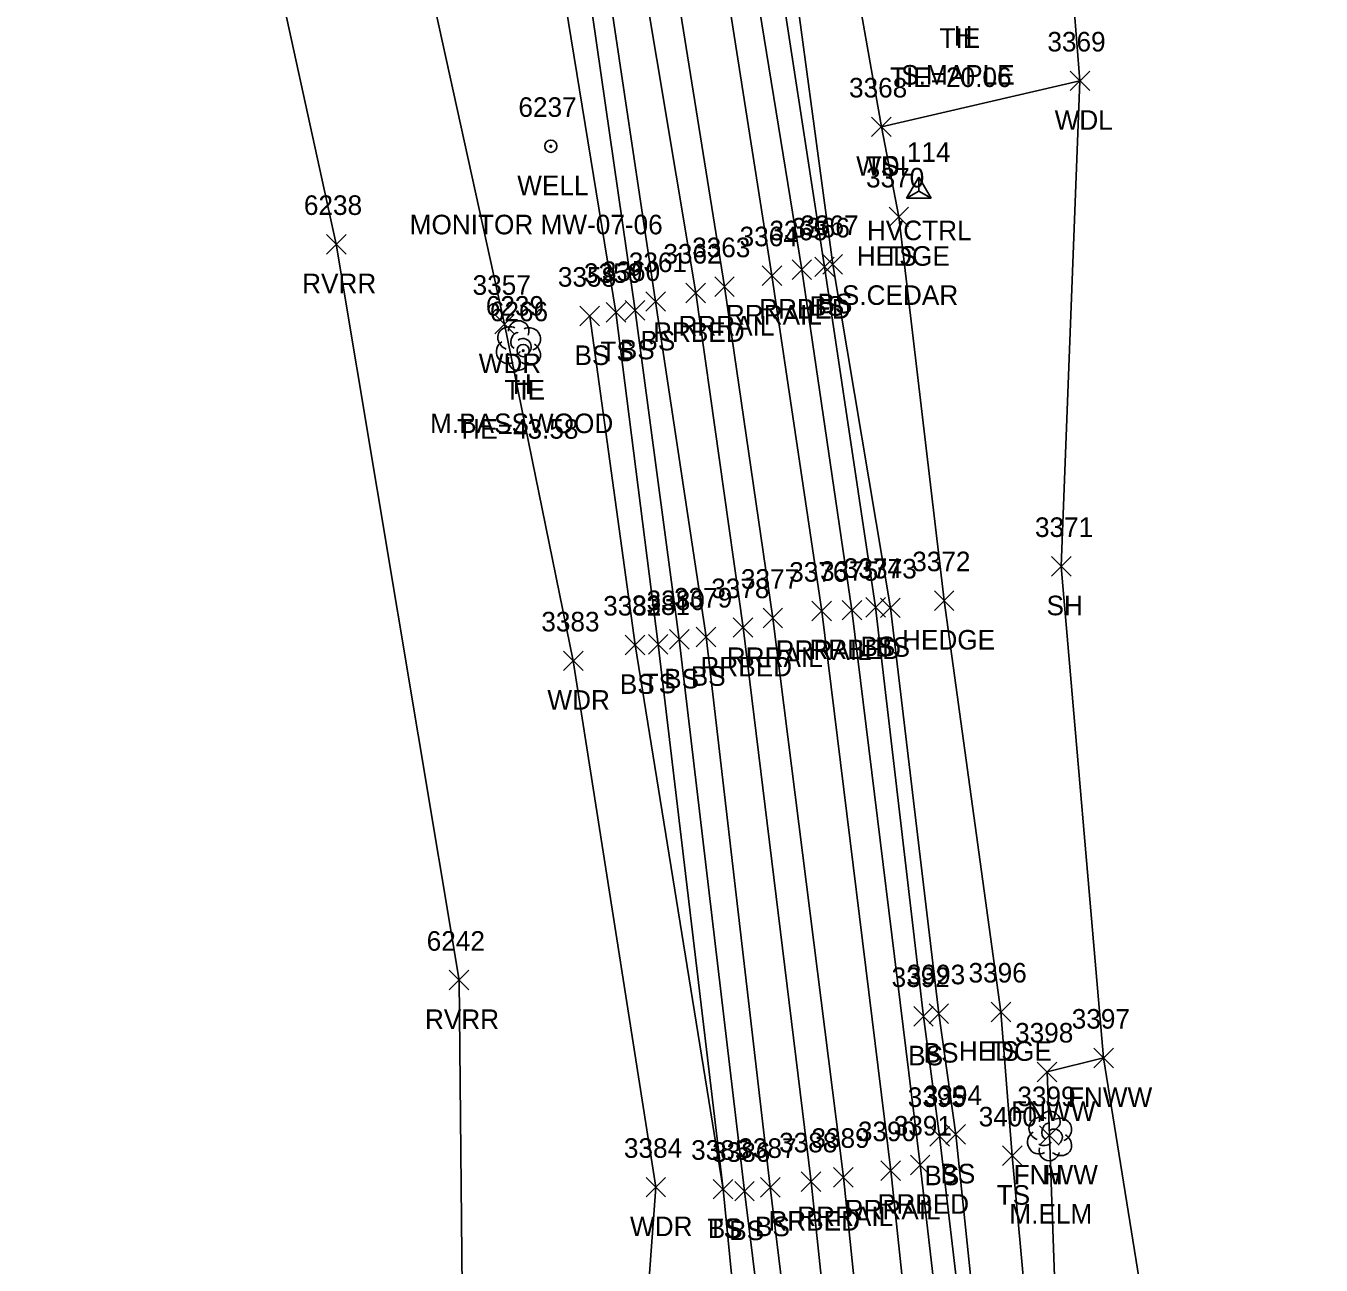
# Model space of a CAD drawing. Extents: x 1462668 to 1465147, y 550359 to 557351.
# Drawn here: x 1464877.5 to 1465009.8, y 551709.5 to 551836.1 of the extents above; entities that cross this region are included whole.
import ezdxf

# ---------------------------------------------------------------- set-up
doc = ezdxf.new("R2010")
doc.units = 0
for name, color, linetype in [('C_A', 7, 'Continuous'), ('C_C', 7, 'Continuous'), ('C_I', 7, 'Continuous'), ('CBP', 7, 'Continuous'), ('CPSM', 7, 'Continuous'), ('L_A', 7, 'Continuous'), ('L_C', 7, 'Continuous'), ('L_I', 7, 'Continuous'), ('L_TIC', 7, 'Continuous'), ('LAHR', 7, 'Continuous'), ('LAWA', 7, 'Continuous'), ('LAWE', 7, 'Continuous'), ('LELB', 7, 'Continuous'), ('Level 6', 7, 'Continuous'), ('LFNC', 7, 'Continuous'), ('LTD', 7, 'Continuous'), ('R_A', 7, 'Continuous'), ('R_I', 7, 'Continuous'), ('R_TIC', 7, 'Continuous'), ('RR', 7, 'Continuous'), ('RRB', 7, 'Continuous'), ('U_A', 7, 'Continuous'), ('U_C', 7, 'Continuous'), ('U_I', 7, 'Continuous'), ('UWW', 7, 'Continuous')]:
    doc.layers.add(name, color=color, linetype=linetype)

msp = doc.modelspace()

# ---------------------------------------------------------------- linework, layer by layer
at = {"layer": 'CBP'}
for radius in [0.625, 0.0833]:
    msp.add_circle((1464928.29, 551802.94), radius, dxfattribs=at)
at = {"layer": 'CPSM'}
for p, q in [((1464967.47, 551818.5), (1464968.72, 551820.66)), ((1464969.97, 551818.5), (1464968.72, 551820.66)), ((1464968.72, 551819.22), (1464968.72, 551820.66)), ((1464967.47, 551818.5), (1464968.72, 551819.22)), ((1464968.72, 551819.22), (1464968.72, 551819.22)), ((1464968.72, 551819.22), (1464969.97, 551818.5)), ((1464967.47, 551818.5), (1464969.97, 551818.5))]:
    msp.add_line(p, q, dxfattribs=at)
at = {"layer": 'L_TIC'}
for points in [[(1464984.17, 551829.5), (1464986.17, 551831.5)], [(1464986.17, 551829.5), (1464984.17, 551831.5)], [(1464963.89, 551824.8), (1464965.89, 551826.8)], [(1464965.89, 551824.8), (1464963.89, 551826.8)], [(1464963.89, 551824.8), (1464965.89, 551826.8)], [(1464965.89, 551824.8), (1464963.89, 551826.8)], [(1464965.67, 551815.61), (1464967.67, 551817.61)], [(1464967.67, 551815.61), (1464965.67, 551817.61)], [(1464965.67, 551815.61), (1464967.67, 551817.61)], [(1464967.67, 551815.61), (1464965.67, 551817.61)], [(1464908.19, 551812.8), (1464910.19, 551814.8)], [(1464910.19, 551812.8), (1464908.19, 551814.8)], [(1464958.08, 551810.5), (1464960.08, 551812.5)], [(1464960.08, 551810.5), (1464958.08, 551812.5)], [(1464958.92, 551810.75), (1464960.92, 551812.75)], [(1464960.92, 551810.75), (1464958.92, 551812.75)], [(1464940.82, 551806.96), (1464942.82, 551808.96)], [(1464942.82, 551806.96), (1464940.82, 551808.96)], [(1464934.09, 551805.47), (1464936.09, 551807.47)], [(1464936.09, 551805.47), (1464934.09, 551807.47)], [(1464936.77, 551805.86), (1464938.77, 551807.86)], [(1464938.77, 551805.86), (1464936.77, 551807.86)], [(1464938.72, 551806.05), (1464940.72, 551808.05)], [(1464940.72, 551806.05), (1464938.72, 551808.05)], [(1464925.38, 551804.64), (1464927.38, 551806.64)], [(1464927.38, 551804.64), (1464925.38, 551806.64)], [(1464982.27, 551779.9), (1464984.27, 551781.9)], [(1464984.27, 551779.9), (1464982.27, 551781.9)], [(1464970.3, 551776.4), (1464972.3, 551778.4)], [(1464972.3, 551776.4), (1464970.3, 551778.4)], [(1464963.3, 551775.72), (1464965.3, 551777.72)], [(1464965.3, 551775.72), (1464963.3, 551777.72)], [(1464964.81, 551775.66), (1464966.81, 551777.66)], [(1464966.81, 551775.66), (1464964.81, 551777.66)], [(1464943.24, 551772.43), (1464945.24, 551774.43)], [(1464945.24, 551772.43), (1464943.24, 551774.43)], [(1464945.97, 551772.69), (1464947.97, 551774.69)], [(1464947.97, 551772.69), (1464945.97, 551774.69)], [(1464938.72, 551771.87), (1464940.72, 551773.87)], [(1464940.72, 551771.87), (1464938.72, 551773.87)], [(1464941.08, 551771.93), (1464943.08, 551773.93)], [(1464943.08, 551771.93), (1464941.08, 551773.93)], [(1464932.4, 551770.25), (1464934.4, 551772.25)], [(1464934.4, 551770.25), (1464932.4, 551772.25)], [(1464920.74, 551737.63), (1464922.74, 551739.63)], [(1464922.74, 551737.63), (1464920.74, 551739.63)], [(1464968.19, 551733.92), (1464970.19, 551735.92)], [(1464970.19, 551733.92), (1464968.19, 551735.92)], [(1464969.76, 551734.2), (1464971.76, 551736.2)], [(1464971.76, 551734.2), (1464969.76, 551736.2)], [(1464976.1, 551734.38), (1464978.1, 551736.38)], [(1464978.1, 551734.38), (1464976.1, 551736.38)], [(1464976.1, 551734.38), (1464978.1, 551736.38)], [(1464978.1, 551734.38), (1464976.1, 551736.38)], [(1464986.6, 551729.67), (1464988.6, 551731.67)], [(1464988.6, 551729.67), (1464986.6, 551731.67)], [(1464980.81, 551728.25), (1464982.81, 551730.25)], [(1464982.81, 551728.25), (1464980.81, 551730.25)], [(1464971.48, 551721.86), (1464973.48, 551723.86)], [(1464973.48, 551721.86), (1464971.48, 551723.86)], [(1464981.05, 551721.75), (1464983.05, 551723.75)], [(1464983.05, 551721.75), (1464981.05, 551723.75)], [(1464969.84, 551721.67), (1464971.84, 551723.67)], [(1464971.84, 551721.67), (1464969.84, 551723.67)], [(1464977.26, 551719.68), (1464979.26, 551721.68)], [(1464979.26, 551719.68), (1464977.26, 551721.68)], [(1464940.84, 551716.47), (1464942.84, 551718.47)], [(1464942.84, 551716.47), (1464940.84, 551718.47)], [(1464952.53, 551716.46), (1464954.53, 551718.46)], [(1464954.53, 551716.46), (1464952.53, 551718.46)], [(1464947.71, 551716.27), (1464949.71, 551718.27)], [(1464949.71, 551716.27), (1464947.71, 551718.27)], [(1464947.71, 551716.27), (1464949.71, 551718.27)], [(1464949.71, 551716.27), (1464947.71, 551718.27)], [(1464949.9, 551716.06), (1464951.9, 551718.06)], [(1464951.9, 551716.06), (1464949.9, 551718.06)]]:
    msp.add_lwpolyline(points, dxfattribs=at)
at = {"layer": 'LAHR'}
msp.add_lwpolyline([(1464966.67, 551816.61), (1464971.3, 551777.4), (1464977.1, 551735.38)], dxfattribs=at)
at = {"layer": 'LAWA'}
for points in [[(1464880.61, 552193.03), (1464893.01, 552155), (1464895.87, 552144.61), (1464904.36, 552119.03), (1464918.93, 552076.52), (1464935.53, 552030.72), (1464934.94, 552010.69), (1464934.13, 551999.11), (1464944.1, 551941.78), (1464954.1, 551881.12), (1464961.11, 551847.18), (1464964.89, 551825.8), (1464985.17, 551830.5)], [(1464822.09, 552191.13), (1464831.12, 552181.23), (1464846.09, 552139.32), (1464854.39, 552125.41), (1464854.76, 552118.31), (1464855.52, 552116.35), (1464856.41, 552111.99), (1464857.4, 552108.26), (1464864.21, 552098.99), (1464865.55, 552089.93), (1464875.65, 552064.09), (1464890.35, 552015.74), (1464891.38, 551985.69), (1464904.19, 551931.25), (1464914.21, 551881.52), (1464914.12, 551876.9), (1464914.48, 551872.2), (1464915.57, 551866.45), (1464918.59, 551841.12), (1464926.38, 551805.64), (1464933.4, 551771.25), (1464941.84, 551717.47), (1464938.82, 551676.13)]]:
    msp.add_lwpolyline(points, dxfattribs=at)
at = {"layer": 'LAWE'}
msp.add_lwpolyline([(1464759.61, 552202.79), (1464780.25, 552180.44), (1464803.55, 552143.82), (1464844.87, 552069.94), (1464864.99, 552018.84), (1464877.43, 551966.68), (1464888.8, 551925.75), (1464895.94, 551874.4), (1464909.19, 551813.8), (1464921.74, 551738.63), (1464922.14, 551696.64), (1464920.4, 551669.35), (1464907.69, 551643.72), (1464887.99, 551607.68), (1464886.95, 551593.62), (1464873.85, 551575.88)], dxfattribs=at)
at = {"layer": 'LELB'}
for points in [[(1464857.07, 552242.46), (1464865.2, 552212.96), (1464870.97, 552191.58), (1464885.97, 552152.01), (1464894.04, 552116.37), (1464905.76, 552072.72), (1464920.4, 552024.45), (1464929.49, 551994.43), (1464932.74, 551964.51), (1464936.27, 551937.8), (1464947, 551882.99), (1464947.49, 551881.01), (1464947.73, 551877.32), (1464953.66, 551846.69), (1464959.08, 551811.5), (1464964.3, 551776.72), (1464969.19, 551734.92), (1464970.84, 551722.67), (1464975.54, 551682.83), (1464978.03, 551647.86), (1464981.7, 551599.51)], [(1464841.77, 552238.45), (1464846.31, 552215.69), (1464847.25, 552212.76), (1464849.98, 552207.37), (1464857.98, 552186.5), (1464868.5, 552146.92), (1464872.78, 552131.98), (1464875.54, 552118.94), (1464878.73, 552113.8), (1464883.37, 552094.34), (1464889.29, 552068.33), (1464901.68, 552020.39), (1464908.94, 551990.33), (1464920.83, 551934.47), (1464930.04, 551882.58), (1464931.82, 551870.06), (1464936.46, 551843.74), (1464941.82, 551807.96), (1464946.97, 551773.69), (1464953.53, 551717.46), (1464958.24, 551678.97), (1464961.44, 551645.4), (1464964.55, 551597.85), (1464966.73, 551546.97)], [(1464914.48, 551872.2), (1464924.48, 551874), (1464927.85, 551872.89), (1464930.43, 551869.97), (1464934.48, 551843.36), (1464939.72, 551807.05), (1464944.24, 551773.43), (1464950.9, 551717.06), (1464955.63, 551678.82), (1464959.4, 551645.2), (1464963.28, 551597.57), (1464964.8, 551546.71), (1464966.53, 551494.93), (1464966.79, 551441.94), (1464968.3, 551401.1), (1464965.92, 551353.61), (1464965.07, 551304.3), (1464962.75, 551247.15), (1464961.36, 551188.58), (1464958.42, 551130.64), (1464955.49, 551094.01), (1464952.56, 551073.69)], [(1464915.57, 551866.45), (1464928, 551869.6), (1464931.76, 551843.59), (1464937.77, 551806.86), (1464942.08, 551772.93), (1464948.71, 551717.27), (1464952.49, 551678.71), (1464957.87, 551644.78), (1464961.45, 551597.92), (1464962.6, 551546.27), (1464963.41, 551495.2), (1464964.92, 551442.3), (1464965.1, 551400.3), (1464964.51, 551353.89), (1464960.59, 551305.34), (1464960.83, 551247.81), (1464957.75, 551187.94), (1464956.49, 551130.72), (1464952.88, 551095.49)], [(1464955.19, 551846.85), (1464959.92, 551811.75), (1464965.81, 551776.66), (1464970.76, 551735.2), (1464972.48, 551722.86), (1464976.64, 551683.01), (1464979.33, 551647.92), (1464983.47, 551599.36)], [(1464964.89, 551825.8), (1464966.67, 551816.61)], [(1464935.09, 551806.47), (1464939.72, 551772.87), (1464948.71, 551717.27)], [(1464977.1, 551735.38), (1464978.26, 551720.68), (1464981.74, 551682.71), (1464985.43, 551654.73)]]:
    msp.add_lwpolyline(points, dxfattribs=at)
at = {"layer": 'Level 6'}
for points in [[(1465006.63, 551555.62), (1465002.76, 551593.99), (1465009.82, 551611.83), (1465004.25, 551629.42), (1465004.55, 551656.18), (1464996.97, 551667.75), (1464995.18, 551683.47), (1464987.6, 551730.67), (1464983.27, 551780.9), (1464985.17, 551830.5), (1464983.42, 551852.54)], [(1464918.59, 551841.12), (1464926.38, 551805.64), (1464933.4, 551771.25), (1464941.84, 551717.47), (1464938.82, 551676.13)]]:
    msp.add_lwpolyline(points, dxfattribs=at)
at = {"layer": 'LFNC'}
msp.add_lwpolyline([(1464987.6, 551730.67), (1464981.81, 551729.25), (1464982.05, 551722.75), (1464983.45, 551683.43), (1464995.18, 551683.47)], dxfattribs=at)
at = {"layer": 'LTD'}
for p, q in [((1464927.78, 551803.51), (1464927.78, 551803.51)), ((1464927.78, 551803.51), (1464927.78, 551803.51)), ((1464982.05, 551722.75), (1464982.05, 551722.75)), ((1464982.05, 551722.75), (1464982.05, 551722.75))]:
    msp.add_line(p, q, dxfattribs=at)
for centre in [(1464927.83, 551804.94), (1464982.1, 551724.18)]:
    msp.add_arc(centre, 1.05, 335.5272, 180.9563, dxfattribs=at)
for centre, major_axis, ratio, start_param, end_param in [((1464926.99, 551804.18), (1.21, -0.51), 0.895232, 1.570796, 4.712389), ((1464927.58, 551803.97), (-0.208, -0.792), 0.645439, 3.141593, 6.283185), ((1464928.83, 551804.09), (-1.14, -0.48), 0.949671, 1.570796, 4.712389), ((1464926.7, 551802.8), (0.58, -1.04), 0.959034, 3.141593, 6.283185), ((1464928.28, 551803.34), (-0.5, 0.667), 0.989748, 3.141593, 6.283185), ((1464928.78, 551802.68), (-1.09, 0.79), 0.841452, 1.570796, 4.712389), ((1464927.78, 551802.01), (0.26, 1.06), 0.942809, 1.570796, 4.712389), ((1464927.33, 551802.76), (-0.625, -0.083), 0.423636, 0, 3.141593), ((1464981.26, 551723.41), (1.21, -0.51), 0.895232, 1.570796, 4.712389), ((1464981.84, 551723.21), (-0.208, -0.792), 0.645439, 3.141593, 6.283185), ((1464983.09, 551723.33), (-1.14, -0.48), 0.949671, 1.570796, 4.712389), ((1464980.97, 551722.04), (0.58, -1.04), 0.959034, 3.141593, 6.283185), ((1464982.55, 551722.58), (-0.5, 0.667), 0.989748, 3.141593, 6.283185), ((1464983.05, 551721.91), (-1.09, 0.79), 0.841452, 1.570796, 4.712389), ((1464982.05, 551721.25), (0.26, 1.06), 0.942809, 1.570796, 4.712389), ((1464981.59, 551722), (-0.625, -0.083), 0.423636, 0, 3.141593)]:
    msp.add_ellipse(centre, major_axis=major_axis, ratio=ratio, start_param=start_param, end_param=end_param, dxfattribs=at)
at = {"layer": 'R_TIC'}
for points in [[(1464952.71, 551809.6), (1464954.71, 551811.6)], [(1464954.71, 551809.6), (1464952.71, 551811.6)], [(1464955.76, 551810.21), (1464957.76, 551812.21)], [(1464957.76, 551810.21), (1464955.76, 551812.21)], [(1464944.92, 551807.83), (1464946.92, 551809.83)], [(1464946.92, 551807.83), (1464944.92, 551809.83)], [(1464947.86, 551808.48), (1464949.86, 551810.48)], [(1464949.86, 551808.48), (1464947.86, 551810.48)], [(1464957.79, 551775.33), (1464959.79, 551777.33)], [(1464959.79, 551775.33), (1464957.79, 551777.33)], [(1464960.88, 551775.42), (1464962.88, 551777.42)], [(1464962.88, 551775.42), (1464960.88, 551777.42)], [(1464949.76, 551773.65), (1464951.76, 551775.65)], [(1464951.76, 551773.65), (1464949.76, 551775.65)], [(1464952.8, 551774.61), (1464954.8, 551776.61)], [(1464954.8, 551774.61), (1464952.8, 551776.61)], [(1464964.84, 551718.17), (1464966.84, 551720.17)], [(1464966.84, 551718.17), (1464964.84, 551720.17)], [(1464967.85, 551718.75), (1464969.85, 551720.75)], [(1464969.85, 551718.75), (1464967.85, 551720.75)], [(1464956.7, 551717.03), (1464958.7, 551719.03)], [(1464958.7, 551717.03), (1464956.7, 551719.03)], [(1464960, 551717.49), (1464962, 551719.49)], [(1464962, 551717.49), (1464960, 551719.49)]]:
    msp.add_lwpolyline(points, dxfattribs=at)
at = {"layer": 'RR'}
for points in [[(1464852.02, 552240.97), (1464860.95, 552211.03), (1464867.46, 552189.38), (1464878.56, 552150.33), (1464888.65, 552114.07), (1464899.65, 552071.44), (1464911.67, 552023.25), (1464918.83, 551992.82), (1464930.96, 551937.24), (1464942.41, 551878.48), (1464948.1, 551846.23), (1464953.71, 551810.6), (1464958.79, 551776.33), (1464965.84, 551719.17), (1464969.85, 551681.61), (1464973.05, 551646.9), (1464976.54, 551599.09), (1464979.47, 551547.89)], [(1464847.44, 552239.37), (1464856.38, 552209.51), (1464862.72, 552188.03), (1464873.7, 552148.91), (1464883.83, 552112.83), (1464894.99, 552070.02), (1464906.93, 552022.21), (1464914.04, 551991.6), (1464926.18, 551935.75), (1464937.52, 551877.85), (1464943.21, 551844.78), (1464948.86, 551809.48), (1464953.8, 551775.61), (1464961, 551718.49), (1464964.95, 551680.7), (1464968.01, 551645.82), (1464971.72, 551598.58), (1464974.51, 551547.48)]]:
    msp.add_lwpolyline(points, dxfattribs=at)
at = {"layer": 'RRB'}
for points in [[(1464855.42, 552240.92), (1464863.56, 552211.63), (1464869.45, 552190.9), (1464882.08, 552151.37), (1464891.39, 552115.24), (1464902.98, 552072.31), (1464915.98, 552024.34), (1464921.97, 551993.58), (1464934.02, 551937.54), (1464944.85, 551880.38), (1464951, 551846.61), (1464956.76, 551811.21), (1464961.88, 551776.42), (1464968.85, 551719.75), (1464973.23, 551681.78), (1464976.32, 551647.69), (1464979.27, 551599.53)], [(1464844.83, 552239.1), (1464853.12, 552208.57), (1464859.71, 552187.12), (1464871.12, 552147.96), (1464880.11, 552112.88), (1464891.67, 552069.24), (1464903.45, 552021.23), (1464911.32, 551990.86), (1464923.48, 551935.24), (1464934.18, 551877.16), (1464939.94, 551844.74), (1464945.92, 551808.83), (1464950.76, 551774.65), (1464957.7, 551718.03), (1464961.72, 551680.01), (1464964.73, 551645.56), (1464968.39, 551597.95), (1464970.75, 551547.2)]]:
    msp.add_lwpolyline(points, dxfattribs=at)
at = {"layer": 'UWW'}
for radius in [0.625, 0.0833]:
    msp.add_circle((1464931.11, 551823.82), radius, dxfattribs=at)

# ---------------------------------------------------------------- texts
at = {"layer": 'C_A'}
for s, p in [('TIE', (1464970.83, 551833.87)), ('HVCTRL', (1464963.41, 551814.22)), ('TIE', (1464926.37, 551797.94))]:
    msp.add_text(s, height=2, dxfattribs=at).set_placement(p)
at = {"layer": 'C_C'}
for s, p in [('TIE=20.06', (1464965.77, 551829.87)), ('TIE=43.58', (1464921.52, 551793.94))]:
    msp.add_text(s, height=2, dxfattribs=at).set_placement(p)
at = {"layer": 'C_I'}
for s, p in [('114', (1464967.49, 551822.22)), ('6266', (1464924.88, 551805.94))]:
    msp.add_text(s, height=2, dxfattribs=at).set_placement(p)
at = {"layer": 'L_A'}
for s, p in [('H', (1464972.28, 551834.11)), ('WDL', (1464982.59, 551825.5)), ('WDL', (1464962.31, 551820.8)), ('TS', (1464963.3, 551820.8)), ('HEDGE', (1464962.37, 551811.61)), ('TS', (1464965.08, 551811.61)), ('RVRR', (1464905.7, 551808.8)), ('BS', (1464957.53, 551806.5)), ('BS', (1464958.36, 551806.75)), ('BS', (1464940.26, 551802.96)), ('BS', (1464933.53, 551801.47)), ('TS', (1464936.18, 551801.86)), ('BS', (1464938.16, 551802.05)), ('WDR', (1464923.74, 551800.64)), ('H', (1464927.22, 551798.51)), ('SH', (1464981.76, 551775.9)), ('HEDGE', (1464967, 551772.4)), ('BS', (1464962.74, 551771.72)), ('BS', (1464964.25, 551771.66)), ('BS', (1464942.69, 551768.43)), ('BS', (1464945.41, 551768.69)), ('BS', (1464938.16, 551767.87)), ('TS', (1464940.49, 551767.93)), ('WDR', (1464930.76, 551766.25)), ('RVRR', (1464918.25, 551733.63)), ('BS', (1464967.63, 551729.92)), ('BS', (1464969.2, 551730.2)), ('HEDGE', (1464972.8, 551730.38)), ('TS', (1464975.51, 551730.38)), ('FNWW', (1464983.95, 551725.67)), ('FNWW', (1464978.15, 551724.25)), ('BS', (1464970.92, 551717.86)), ('FNWW', (1464978.4, 551717.75)), ('H', (1464981.48, 551717.75)), ('BS', (1464969.28, 551717.67)), ('TS', (1464976.67, 551715.68)), ('WDR', (1464939.2, 551712.47)), ('BS', (1464951.97, 551712.46)), ('TS', (1464947.12, 551712.27)), ('BS', (1464947.15, 551712.27)), ('BS', (1464949.34, 551712.06))]:
    msp.add_text(s, height=2, dxfattribs=at).set_placement(p)
at = {"layer": 'L_C'}
for s, p in [('S.MAPLE', (1464966.91, 551830.11)), ('S.CEDAR', (1464960.85, 551807.61)), ('M.BASSWOOD', (1464918.77, 551794.51)), ('M.ELM', (1464977.96, 551713.75))]:
    msp.add_text(s, height=2, dxfattribs=at).set_placement(p)
at = {"layer": 'L_I'}
for s, p in [('3369', (1464981.85, 551833.5)), ('3368', (1464961.58, 551828.8)), ('3368', (1464961.58, 551828.8)), ('3370', (1464963.32, 551819.61)), ('3370', (1464963.32, 551819.61)), ('6238', (1464905.88, 551816.8)), ('3366', (1464955.72, 551814.5)), ('3367', (1464956.61, 551814.75)), ('3361', (1464939.08, 551810.96)), ('3358', (1464931.83, 551809.47)), ('3359', (1464934.5, 551809.86)), ('3360', (1464936.33, 551810.05)), ('3357', (1464923.12, 551808.64)), ('6239', (1464924.47, 551806.51)), ('3371', (1464980.58, 551783.9)), ('3372', (1464968.04, 551780.4)), ('3374', (1464961.04, 551779.72)), ('3373', (1464962.55, 551779.66)), ('3380', (1464940.9, 551776.43)), ('3379', (1464943.7, 551776.69)), ('3382', (1464936.46, 551775.87)), ('3381', (1464939.39, 551775.93)), ('3383', (1464930.14, 551774.25)), ('6242', (1464918.43, 551741.63)), ('3392', (1464965.93, 551737.92)), ('3393', (1464967.5, 551738.2)), ('3396', (1464973.79, 551738.38)), ('3396', (1464973.79, 551738.38)), ('3397', (1464984.34, 551733.67)), ('3398', (1464978.55, 551732.25)), ('3395', (1464967.58, 551725.67)), ('3394', (1464969.22, 551725.86)), ('3399', (1464978.78, 551725.75)), ('3399', (1464978.78, 551725.75)), ('3400', (1464974.83, 551723.68)), ('3384', (1464938.58, 551720.47)), ('3387', (1464950.27, 551720.46)), ('3385', (1464945.45, 551720.27)), ('3385', (1464945.45, 551720.27)), ('3386', (1464947.59, 551720.06))]:
    msp.add_text(s, height=2, dxfattribs=at).set_placement(p)
at = {"layer": 'R_A'}
for s, p in [('RRRAIL', (1464949, 551805.6)), ('RRBED', (1464952.4, 551806.21)), ('RRBED', (1464941.56, 551803.83)), ('RRRAIL', (1464944.15, 551804.48)), ('RRRAIL', (1464954.08, 551771.33)), ('RRBED', (1464957.53, 551771.42)), ('RRBED', (1464946.4, 551769.65)), ('RRRAIL', (1464949.09, 551770.61)), ('RRRAIL', (1464961.13, 551714.17)), ('RRBED', (1464964.49, 551714.75)), ('RRBED', (1464953.34, 551713.03)), ('RRRAIL', (1464956.29, 551713.49))]:
    msp.add_text(s, height=2, dxfattribs=at).set_placement(p)
at = {"layer": 'R_I'}
for s, p in [('3364', (1464950.4, 551813.6)), ('3365', (1464953.45, 551814.21)), ('3362', (1464942.61, 551811.83)), ('3363', (1464945.55, 551812.48)), ('3377', (1464950.54, 551778.61)), ('3376', (1464955.47, 551779.33)), ('3375', (1464958.62, 551779.42)), ('3378', (1464947.5, 551777.65)), ('3390', (1464962.49, 551722.17)), ('3391', (1464966.15, 551722.75)), ('3388', (1464954.44, 551721.03)), ('3389', (1464957.74, 551721.49))]:
    msp.add_text(s, height=2, dxfattribs=at).set_placement(p)
at = {"layer": 'U_A'}
msp.add_text('WELL', height=2, dxfattribs=at).set_placement((1464927.68, 551818.82))
at = {"layer": 'U_C'}
msp.add_text('MONITOR MW-07-06', height=2, dxfattribs=at).set_placement((1464916.69, 551814.82))
at = {"layer": 'U_I'}
msp.add_text('6237', height=2, dxfattribs=at).set_placement((1464927.8, 551826.82))

doc.saveas('drawing.dxf')
